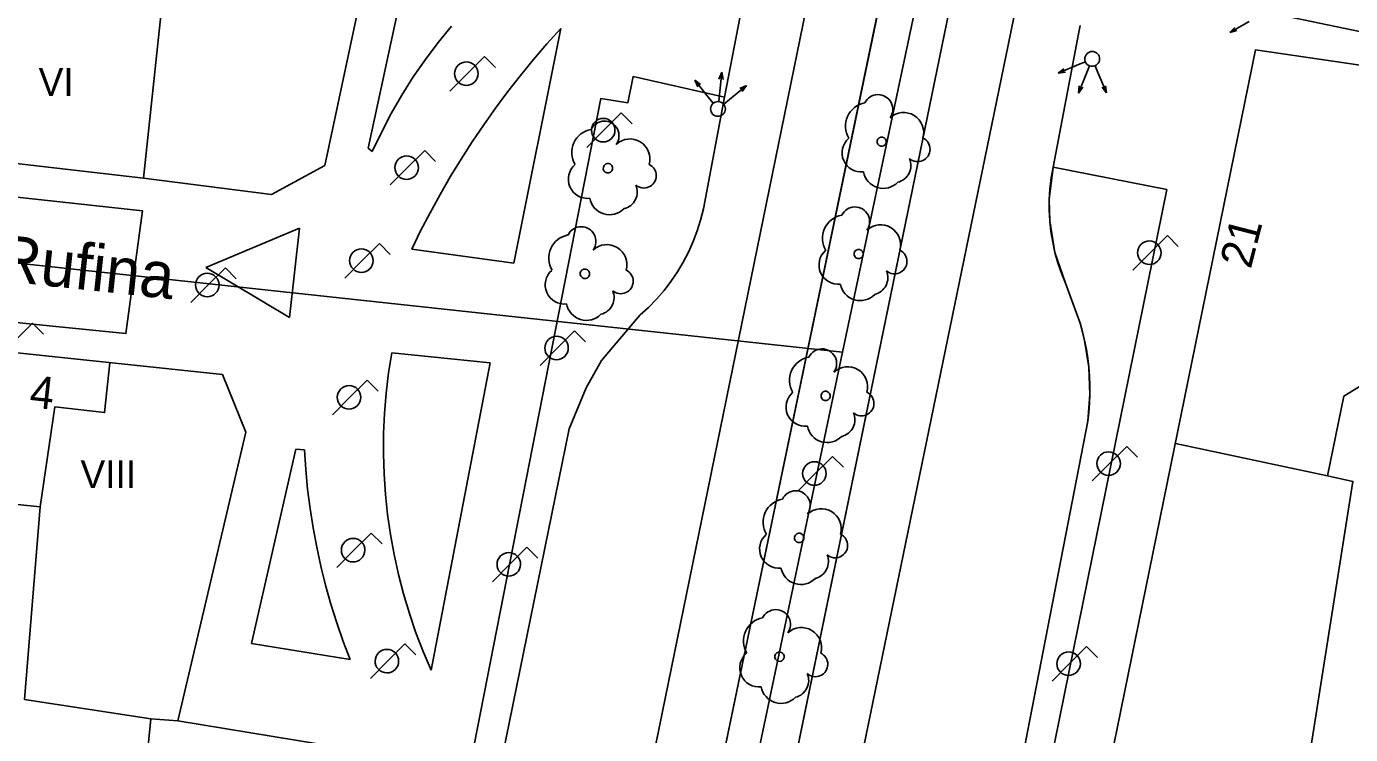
# Model space of a CAD drawing. Extents: x 282771 to 285132, y 4823109 to 4825496.
# Drawn here: x 284976.4 to 285048.2, y 4823527.1 to 4823565.5 of the extents above; entities that cross this region are included whole.
import ezdxf

# ---------------------------------------------------------------- set-up
doc = ezdxf.new("R2010")
doc.units = 0
for name, color, linetype in [('ACERA-BORDILLO', 7, 'Continuous'), ('ARBOL', 7, 'Continuous'), ('BORDILLO', 7, 'Continuous'), ('CALLE-EJE', 7, 'Continuous'), ('CALLE-TEXTO', 7, 'Continuous'), ('EDIFICIO', 7, 'Continuous'), ('FAROLA', 7, 'Continuous'), ('INTERIOR-EDIFICIO', 7, 'Continuous'), ('MEDIANERA', 7, 'Continuous'), ('NUM-PORTAL', 7, 'Continuous'), ('SEMAFORO', 7, 'Continuous'), ('SENAL-VIARIA', 7, 'Continuous'), ('TXT-ALTURA-EDIFICIO', 7, 'Continuous'), ('ZONA-VERDE', 7, 'Continuous')]:
    doc.layers.add(name, color=color, linetype=linetype)

msp = doc.modelspace()

# ---------------------------------------------------------------- linework, layer by layer
at = {"layer": 'ACERA-BORDILLO'}
for points in [[(285037.061, 4823567.653), (285050.618, 4823564.817)], [(285015.239, 4823566.617), (285014.275, 4823561.654), (285013.144, 4823555.614), (285012.984, 4823555.004), (285012.804, 4823554.414), (285012.584, 4823553.844), (285012.324, 4823553.274), (285012.044, 4823552.724), (285011.724, 4823552.194), (285011.374, 4823551.684), (285011.004, 4823551.194), (285010.594, 4823550.724), (285010.164, 4823550.274), (285009.714, 4823549.864), (285007.614, 4823547.404), (285006.784, 4823545.924), (285005.864, 4823543.704)], [(285033.974, 4823544.114), (285034.034, 4823544.594), (285034.074, 4823545.084), (285034.094, 4823545.564), (285034.094, 4823546.054), (285034.074, 4823546.544), (285034.034, 4823547.034), (285033.984, 4823547.514), (285033.904, 4823547.994), (285033.804, 4823548.474), (285033.694, 4823548.954), (285033.564, 4823549.424), (285032.764, 4823551.594), (285032.544, 4823552.124), (285032.354, 4823552.684), (285032.194, 4823553.244), (285032.074, 4823553.814), (285031.974, 4823554.384), (285031.914, 4823554.964), (285031.884, 4823555.544), (285031.884, 4823556.124), (285031.924, 4823556.704), (285031.994, 4823557.284), (285032.094, 4823557.864), (285033.499, 4823565.275), (285033.562, 4823565.54)], [(284965.024, 4823550.533), (284981.824, 4823548.853), (284982.724, 4823555.513), (284944.204, 4823559.693)]]:
    msp.add_lwpolyline(points, dxfattribs=at)
at = {"layer": 'ARBOL'}
for centre, major_axis, start_param, end_param in [((285022.115, 4823560.096), (0.716, 1.052), 0.776424, 2.709664), ((285022.606, 4823561.002), (0.448, 0.659), 4.684735, 8.001359), ((285023.994, 4823559.743), (0.611, 0.897), 5.033661, 7.633739), ((285007.272, 4823558.665), (0.716, 1.052), 0.776886, 2.710127), ((285007.763, 4823559.571), (0.449, 0.659), 4.685197, 8.001821), ((285009.151, 4823558.312), (0.611, 0.897), 5.034124, 7.634201), ((285021.691, 4823558.648), (-0.584, -0.859), 4.452254, 6.995933), ((285024.751, 4823558.84), (-0.378, -0.556), 6.164325, 9.580558), ((285006.849, 4823557.217), (-0.585, -0.858), 4.452716, 6.996395), ((285009.909, 4823557.409), (-0.378, -0.555), 6.164787, 9.581021), ((285023.451, 4823557.962), (0.526, 0.773), 3.980259, 5.717444), ((285022.889, 4823557.819), (-0.617, -0.907), 5.495778, 7.679608), ((285008.609, 4823556.531), (0.527, 0.773), 3.980722, 5.717907), ((285008.046, 4823556.388), (-0.617, -0.906), 5.49624, 7.680071), ((285021.354, 4823554.921), (0.448, 0.659), 4.685001, 8.001625), ((285020.863, 4823554.016), (0.716, 1.052), 0.77669, 2.709931), ((285022.742, 4823553.663), (0.611, 0.897), 5.033928, 7.634005), ((285006.02, 4823552.943), (0.717, 1.052), 0.777139, 2.71038), ((285006.511, 4823553.848), (0.449, 0.658), 4.68545, 8.002075), ((285007.9, 4823552.59), (0.611, 0.897), 5.034377, 7.634455), ((285020.439, 4823552.568), (-0.584, -0.858), 4.45252, 6.996199), ((285023.499, 4823552.759), (-0.378, -0.555), 6.164591, 9.580825), ((285005.597, 4823551.494), (-0.585, -0.858), 4.452969, 6.996648), ((285008.657, 4823551.686), (-0.378, -0.555), 6.16504, 9.581274), ((285022.199, 4823551.882), (0.526, 0.773), 3.980526, 5.717711), ((285021.637, 4823551.739), (-0.617, -0.907), 5.496044, 7.679875), ((285007.357, 4823550.809), (0.527, 0.773), 3.980975, 5.71816), ((285006.794, 4823550.665), (-0.618, -0.906), 5.496493, 7.680324), ((285019.565, 4823547.232), (0.449, 0.658), 4.685346, 8.00197), ((285019.074, 4823546.326), (0.717, 1.052), 0.777035, 2.710275), ((285020.954, 4823545.973), (0.611, 0.897), 5.034272, 7.63435), ((285018.651, 4823544.878), (-0.585, -0.858), 4.452865, 6.996544), ((285021.711, 4823545.07), (-0.378, -0.555), 6.164936, 9.58117), ((285020.411, 4823544.192), (0.527, 0.773), 3.98087, 5.718056), ((285019.848, 4823544.049), (-0.618, -0.906), 5.496389, 7.68022), ((285017.644, 4823538.637), (0.717, 1.051), 0.777369, 2.71061), ((285018.135, 4823539.542), (0.449, 0.658), 4.68568, 8.002304), ((285019.523, 4823538.284), (0.612, 0.897), 5.034607, 7.634684), ((285017.22, 4823537.188), (-0.585, -0.858), 4.453199, 6.996878), ((285020.28, 4823537.38), (-0.379, -0.555), 6.16527, 9.581504), ((285018.98, 4823536.503), (0.527, 0.773), 3.981205, 5.71839), ((285018.418, 4823536.359), (-0.618, -0.906), 5.496723, 7.680554), ((285016.571, 4823532.199), (0.717, 1.051), 0.777642, 2.710882), ((285017.062, 4823533.104), (0.449, 0.658), 4.685953, 8.002577), ((285018.45, 4823531.846), (0.612, 0.897), 5.034879, 7.634957), ((285016.147, 4823530.751), (-0.585, -0.858), 4.453472, 6.997151), ((285019.207, 4823530.942), (-0.379, -0.555), 6.165543, 9.581777), ((285017.907, 4823530.065), (0.527, 0.773), 3.981477, 5.718662), ((285017.345, 4823529.922), (-0.618, -0.906), 5.496996, 7.680827)]:
    msp.add_ellipse(centre, major_axis=major_axis, ratio=0.999979, start_param=start_param, end_param=end_param, dxfattribs=at)
for centre in [(285022.801, 4823559.248), (285007.959, 4823557.817), (285021.55, 4823553.168), (285006.707, 4823552.095), (285019.761, 4823545.478), (285018.331, 4823537.789), (285017.258, 4823531.351)]:
    msp.add_ellipse(centre, major_axis=(-0.143, -0.21), ratio=0.999979, dxfattribs=at)
at = {"layer": 'BORDILLO'}
msp.add_lwpolyline([(285006.29, 4823468.331), (285026.464, 4823566.344), (285039.245, 4823629.615), (285039.175, 4823630.025), (285039.015, 4823630.425), (285038.765, 4823630.775), (285038.455, 4823631.055), (285038.085, 4823631.265), (285037.675, 4823631.385), (285037.255, 4823631.415), (285036.835, 4823631.355), (285036.445, 4823631.195), (285036.085, 4823630.965), (285035.805, 4823630.655), (285023.794, 4823572.054), (285002.42, 4823469.221)], dxfattribs=at)
at = {"layer": 'CALLE-EJE'}
for points in [[(285020.684, 4823547.844), (285026.195, 4823573.894)], [(284939.614, 4823556.583), (285020.684, 4823547.844)], [(285001.973, 4823458.943), (285020.684, 4823547.844)]]:
    msp.add_lwpolyline(points, dxfattribs=at)
at = {"layer": 'EDIFICIO'}
for points in [[(284931.775, 4823599.563), (284934.274, 4823591.613), (284936.904, 4823583.223), (284940.274, 4823572.513), (284943.604, 4823561.953), (284959.434, 4823559.973), (284982.774, 4823557.273), (284989.714, 4823556.383), (284992.614, 4823557.964), (284995.784, 4823572.894), (285006.404, 4823570.864), (285010.955, 4823592.404), (285015.655, 4823614.624), (285013.255, 4823620.074), (284977.575, 4823611.094), (284970.045, 4823609.194), (284957.705, 4823606.084), (284946.965, 4823603.384), (284939.315, 4823601.463), (284931.775, 4823599.563)], [(285070.764, 4823527.574), (285050.094, 4823563.194), (285043.074, 4823564.234), (285034.634, 4823522.854), (285030.874, 4823504.393), (285060.054, 4823498.134), (285063.654, 4823516.624), (285065.104, 4823524.074)], [(284974.613, 4823458.782), (284977.303, 4823457.662), (284977.993, 4823458.232), (284979.393, 4823459.352), (284980.103, 4823459.902), (284980.823, 4823460.452), (284981.543, 4823460.992), (284982.263, 4823461.522), (284982.993, 4823462.042), (284984.473, 4823463.062), (284985.223, 4823463.572), (284997.504, 4823525.763), (284984.644, 4823527.873), (284988.324, 4823543.523), (284987.054, 4823546.633), (284969.234, 4823548.523)]]:
    msp.add_lwpolyline(points, dxfattribs=at)
at = {"layer": 'FAROLA'}
for p, q in [((285001.264, 4823563.864), (285000.324, 4823562.934)), ((285001.854, 4823563.274), (285001.264, 4823563.864)), ((285000.324, 4823562.934), (284999.394, 4823561.994)), ((285008.684, 4823560.804), (285007.744, 4823559.874)), ((285009.274, 4823560.214), (285008.684, 4823560.804)), ((285007.744, 4823559.874), (285006.814, 4823558.934)), ((284998.024, 4823558.774), (284997.084, 4823557.844)), ((284998.614, 4823558.184), (284998.024, 4823558.774)), ((284997.084, 4823557.844), (284996.154, 4823556.904)), ((285038.294, 4823554.164), (285037.354, 4823553.234)), ((285038.884, 4823553.574), (285038.294, 4823554.164)), ((284995.571, 4823553.736), (284994.631, 4823552.806)), ((284996.161, 4823553.146), (284995.571, 4823553.736)), ((284994.631, 4823552.806), (284993.701, 4823551.866)), ((285037.354, 4823553.234), (285036.424, 4823552.294)), ((284987.216, 4823552.417), (284986.276, 4823551.487)), ((284987.806, 4823551.827), (284987.216, 4823552.417)), ((284986.276, 4823551.487), (284985.346, 4823550.547)), ((284976.767, 4823549.418), (284975.827, 4823548.488)), ((284977.357, 4823548.828), (284976.767, 4823549.418)), ((285006.154, 4823549.004), (285005.214, 4823548.074)), ((285006.744, 4823548.414), (285006.154, 4823549.004)), ((285005.214, 4823548.074), (285004.284, 4823547.134)), ((284994.904, 4823546.333), (284993.964, 4823545.403)), ((284995.494, 4823545.743), (284994.904, 4823546.333)), ((284993.964, 4823545.403), (284993.034, 4823544.463)), ((285036.084, 4823542.744), (285035.144, 4823541.814)), ((285036.674, 4823542.154), (285036.084, 4823542.744)), ((285020.134, 4823542.204), (285019.194, 4823541.274)), ((285020.724, 4823541.614), (285020.134, 4823542.204)), ((285019.194, 4823541.274), (285018.264, 4823540.334)), ((285035.144, 4823541.814), (285034.214, 4823540.874)), ((284995.124, 4823538.053), (284994.184, 4823537.123)), ((284995.714, 4823537.463), (284995.124, 4823538.053)), ((284994.184, 4823537.123), (284993.254, 4823536.183)), ((285003.564, 4823537.283), (285002.624, 4823536.353)), ((285004.154, 4823536.693), (285003.564, 4823537.283)), ((285002.624, 4823536.353), (285001.694, 4823535.413)), ((284996.954, 4823532.043), (284996.014, 4823531.113)), ((284997.544, 4823531.453), (284996.954, 4823532.043)), ((285033.914, 4823531.904), (285032.974, 4823530.974)), ((285034.504, 4823531.314), (285033.914, 4823531.904)), ((284996.014, 4823531.113), (284995.084, 4823530.173)), ((285032.974, 4823530.974), (285032.044, 4823530.034))]:
    msp.add_line(p, q, dxfattribs=at)
for centre in [(284994.591, 4823552.806), (284986.236, 4823551.487)]:
    msp.add_circle(centre, 0.638, dxfattribs=at)
for centre, major_axis in [((285000.284, 4823562.934), (0.359, 0.527)), ((285007.704, 4823559.874), (0.359, 0.527)), ((284997.044, 4823557.844), (0.359, 0.527)), ((285037.314, 4823553.234), (0.359, 0.527)), ((285005.174, 4823548.074), (0.359, 0.527)), ((284993.924, 4823545.403), (0.359, 0.527)), ((285019.154, 4823541.274), (0.359, 0.527)), ((285035.104, 4823541.814), (0.359, 0.527)), ((284994.144, 4823537.123), (0.36, 0.526)), ((285002.584, 4823536.353), (0.359, 0.527)), ((284995.974, 4823531.113), (0.36, 0.526)), ((285032.934, 4823530.974), (0.359, 0.527))]:
    msp.add_ellipse(centre, major_axis=major_axis, ratio=0.999979, dxfattribs=at)
at = {"layer": 'INTERIOR-EDIFICIO'}
for points in [[(285051.919, 4823519.143), (285050.613, 4823512.432), (285045.003, 4823513.636), (285046.367, 4823520.335), (285045.146, 4823520.597), (285048.354, 4823540.844), (285046.974, 4823541.144), (285047.864, 4823545.474), (285050.524, 4823547.114), (285053.344, 4823541.814), (285051.044, 4823540.444), (285055.964, 4823531.394), (285053.504, 4823518.803), (285051.919, 4823519.143)], [(284968.204, 4823540.383), (284977.184, 4823539.473), (284976.334, 4823529.033), (284983.184, 4823527.993), (284982.524, 4823521.423), (284980.554, 4823521.043), (284982.114, 4823515.953), (284983.454, 4823516.603), (284984.244, 4823521.133), (284989.854, 4823520.173), (284988.884, 4823515.473), (284987.284, 4823515.773), (284986.324, 4823511.103), (284983.704, 4823511.683), (284983.484, 4823511.123), (284982.564, 4823510.803), (284980.824, 4823502.273), (284985.534, 4823501.443), (284984.224, 4823494.733), (284979.474, 4823495.693)]]:
    msp.add_lwpolyline(points, dxfattribs=at)
at = {"layer": 'MEDIANERA'}
for p, q in [((284983.898, 4823567.703), (284982.774, 4823557.273)), ((285046.974, 4823541.144), (285038.724, 4823542.904)), ((284983.184, 4823527.993), (284984.644, 4823527.873))]:
    msp.add_line(p, q, dxfattribs=at)
msp.add_lwpolyline([(284977.184, 4823539.473), (284977.974, 4823544.893), (284980.664, 4823544.573), (284980.954, 4823547.273)], dxfattribs=at)
at = {"layer": 'SEMAFORO'}
for p, q in [((285041.674, 4823565.169), (285042.718, 4823565.76)), ((285041.674, 4823565.169), (285041.956, 4823565.443)), ((285042.054, 4823565.269), (285041.674, 4823565.169)), ((285033.846, 4823563.578), (285033.478, 4823563.422)), ((285013.977, 4823562.639), (285014.129, 4823563.007)), ((285014.005, 4823561.812), (285014.129, 4823563.007)), ((285014.202, 4823562.616), (285014.129, 4823563.007)), ((285033.478, 4823563.422), (285032.373, 4823562.953)), ((285032.684, 4823563.194), (285032.373, 4823562.953)), ((285032.762, 4823563.01), (285032.373, 4823562.953)), ((285033.917, 4823563), (285033.467, 4823561.885)), ((285034.066, 4823563.367), (285033.917, 4823563)), ((285034.527, 4823562.997), (285034.371, 4823563.366)), ((285034.995, 4823561.893), (285034.527, 4823562.997)), ((285012.662, 4823562.575), (285013.42, 4823561.644)), ((285012.662, 4823562.575), (285012.98, 4823562.344)), ((285012.825, 4823562.217), (285012.662, 4823562.575)), ((285014.545, 4823561.529), (285015.476, 4823562.286)), ((285015.118, 4823562.124), (285015.476, 4823562.286)), ((285015.244, 4823561.968), (285015.476, 4823562.286)), ((285033.505, 4823562.282), (285033.467, 4823561.885)), ((285033.715, 4823562.197), (285033.467, 4823561.885)), ((285034.995, 4823561.893), (285034.755, 4823562.204)), ((285034.939, 4823562.282), (285034.995, 4823561.893)), ((285013.42, 4823561.644), (285013.672, 4823561.334)), ((285013.965, 4823561.418), (285014.005, 4823561.812)), ((285014.235, 4823561.276), (285014.545, 4823561.529))]:
    msp.add_line(p, q, dxfattribs=at)
for centre, major_axis in [((285034.214, 4823563.734), (-0.225, -0.331)), ((285013.924, 4823561.024), (0.225, 0.331))]:
    msp.add_ellipse(centre, major_axis=major_axis, ratio=0.999979, dxfattribs=at)
at = {"layer": 'SENAL-VIARIA'}
for points in [[(285041.906, 4823624.283), (285039.73, 4823613.616), (285029.654, 4823564.485), (285018.029, 4823508.09)], [(285030.344, 4823623.341), (285018.708, 4823566.454), (285007.414, 4823511.243)]]:
    msp.add_lwpolyline(points, dxfattribs=at)
at = {"layer": 'ZONA-VERDE'}
for p, q in [((285002.42, 4823469.221), (285023.794, 4823572.054)), ((284994.964, 4823558.904), (284997.284, 4823569.714)), ((285026.464, 4823566.344), (285006.29, 4823468.331)), ((284999.484, 4823565.514), (284998.754, 4823564.624)), ((285005.404, 4823565.374), (285002.864, 4823552.674)), ((285004.654, 4823564.544), (285005.404, 4823565.374)), ((284998.754, 4823564.624), (284998.064, 4823563.704)), ((285003.924, 4823563.694), (285004.654, 4823564.544)), ((284998.064, 4823563.704), (284997.404, 4823562.754)), ((285003.214, 4823562.834), (285003.924, 4823563.694)), ((284997.404, 4823562.754), (284996.784, 4823561.774)), ((285002.534, 4823561.964), (285003.214, 4823562.834)), ((284996.784, 4823561.774), (284996.214, 4823560.774)), ((285001.864, 4823561.064), (285002.534, 4823561.964)), ((284996.214, 4823560.774), (284995.674, 4823559.754)), ((285001.224, 4823560.164), (285001.864, 4823561.064)), ((285000.594, 4823559.234), (285001.224, 4823560.164)), ((284995.674, 4823559.754), (284995.174, 4823558.724)), ((284999.994, 4823558.304), (285000.594, 4823559.234)), ((284995.174, 4823558.724), (284994.964, 4823558.904)), ((284999.414, 4823557.354), (284999.994, 4823558.304)), ((285031.884, 4823556.124), (285032.094, 4823557.864)), ((285032.094, 4823557.864), (285038.264, 4823556.664)), ((284998.854, 4823556.384), (284999.414, 4823557.354)), ((284998.324, 4823555.404), (284998.854, 4823556.384)), ((285038.264, 4823556.664), (285031.204, 4823521.884)), ((285031.914, 4823554.964), (285031.884, 4823556.124)), ((284997.804, 4823554.423), (284998.324, 4823555.404)), ((285032.194, 4823553.244), (285031.914, 4823554.964)), ((284986.154, 4823552.443), (284991.244, 4823554.573)), ((284991.244, 4823554.573), (284990.694, 4823549.733)), ((284997.324, 4823553.423), (284997.804, 4823554.423)), ((285002.864, 4823552.674), (284997.324, 4823553.423)), ((285032.764, 4823551.594), (285032.194, 4823553.244)), ((284990.694, 4823549.733), (284986.154, 4823552.443)), ((285033.564, 4823549.424), (285032.764, 4823551.594)), ((285033.804, 4823548.474), (285033.564, 4823549.424)), ((285034.034, 4823547.034), (285033.804, 4823548.474)), ((284996.064, 4823546.723), (284996.234, 4823547.813)), ((284996.234, 4823547.813), (285001.574, 4823547.263)), ((285001.574, 4823547.263), (284998.374, 4823530.623)), ((285034.094, 4823545.564), (285034.034, 4823547.034)), ((284995.934, 4823545.633), (284996.064, 4823546.723)), ((284995.844, 4823544.533), (284995.934, 4823545.633)), ((285033.974, 4823544.114), (285034.094, 4823545.564)), ((284995.794, 4823543.443), (284995.844, 4823544.533)), ((285030.274, 4823525.104), (285033.974, 4823544.114)), ((284995.794, 4823542.343), (284995.794, 4823543.443)), ((284988.634, 4823532.073), (284991.044, 4823542.593)), ((284991.044, 4823542.593), (284991.504, 4823542.553)), ((284991.504, 4823542.553), (284991.574, 4823541.493)), ((284995.824, 4823541.243), (284995.794, 4823542.343)), ((284991.574, 4823541.493), (284991.674, 4823540.433)), ((284995.894, 4823540.143), (284995.824, 4823541.243)), ((284991.674, 4823540.433), (284991.814, 4823539.383)), ((284996.014, 4823539.053), (284995.894, 4823540.143)), ((284991.814, 4823539.383), (284991.974, 4823538.333)), ((284996.174, 4823537.963), (284996.014, 4823539.053)), ((284991.974, 4823538.333), (284992.174, 4823537.283)), ((284996.364, 4823536.883), (284996.174, 4823537.963)), ((284992.174, 4823537.283), (284992.394, 4823536.253)), ((284996.604, 4823535.813), (284996.364, 4823536.883)), ((284992.394, 4823536.253), (284992.654, 4823535.223)), ((284996.874, 4823534.753), (284996.604, 4823535.813)), ((284992.654, 4823535.223), (284992.944, 4823534.193)), ((284997.194, 4823533.693), (284996.874, 4823534.753)), ((284992.944, 4823534.193), (284993.254, 4823533.183)), ((284997.544, 4823532.653), (284997.194, 4823533.693)), ((284993.254, 4823533.183), (284993.604, 4823532.183)), ((284997.944, 4823531.633), (284997.544, 4823532.653)), ((284993.984, 4823531.193), (284988.634, 4823532.073)), ((284993.604, 4823532.183), (284993.984, 4823531.193)), ((284998.374, 4823530.623), (284997.944, 4823531.633))]:
    msp.add_line(p, q, dxfattribs=at)
for points in [[(285014.275, 4823561.654), (285009.324, 4823562.774), (285009.034, 4823561.354), (285007.574, 4823561.594), (284997.879, 4823512.201)], [(285005.864, 4823543.704), (285006.784, 4823545.924), (285007.614, 4823547.404), (285009.714, 4823549.864), (285010.164, 4823550.274), (285010.594, 4823550.724), (285011.004, 4823551.194), (285011.374, 4823551.684), (285011.724, 4823552.194), (285012.044, 4823552.724), (285012.324, 4823553.274), (285012.584, 4823553.844), (285012.804, 4823554.414), (285012.984, 4823555.004), (285013.144, 4823555.614), (285014.275, 4823561.654)], [(285006.294, 4823523.243), (285001.854, 4823524.123), (285005.864, 4823543.704)]]:
    msp.add_lwpolyline(points, dxfattribs=at)

# ---------------------------------------------------------------- texts
at = {"layer": 'CALLE-TEXTO'}
msp.add_text('Calle Santa Rufina', height=2.5, rotation=353.84732, dxfattribs=at).set_placement((284956.602, 4823553.704))
at = {"layer": 'NUM-PORTAL'}
for s, rotation, p in [('21', 75.61964, (285042.808, 4823552.311)), ('4', 353.65053, (284976.55, 4823544.873))]:
    msp.add_text(s, height=1.75, rotation=rotation, dxfattribs=at).set_placement(p)
at = {"layer": 'TXT-ALTURA-EDIFICIO'}
for s, p in [('VI', (284977.095, 4823561.733)), ('VIII', (284979.364, 4823540.483))]:
    msp.add_text(s, height=1.5, rotation=0.00059, dxfattribs=at).set_placement(p)

doc.saveas('drawing.dxf')
